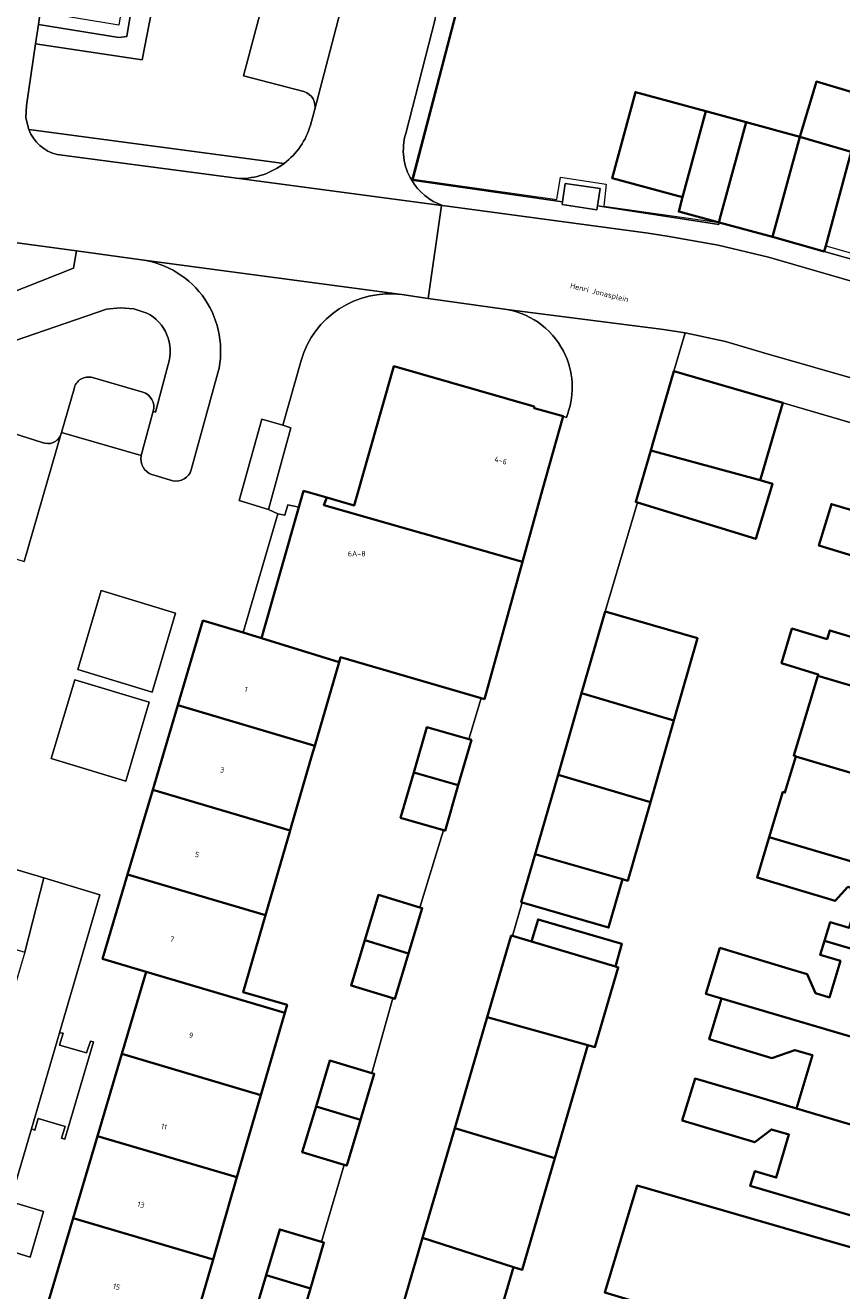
# Model space of a CAD drawing. Header units: metres. Extents: x 197700 to 204338, y 317132 to 325229.
# Tile 580 of 656: x 202963 to 203017, y 318179 to 318262. Entities that reach past the tile are written whole.
import ezdxf
from ezdxf.enums import TextEntityAlignment as Align

# ---------------------------------------------------------------- set-up
doc = ezdxf.new("R2010")
doc.units = ezdxf.units.M
for name, color, linetype, lineweight in [('B-WE-GR-BEPLANTING_CULTUUR_BODEMBEDEKKER-GV', 90, 'Continuous', 18), ('B-WE-GR-BEPLANTING_CULTUUR_VASTE PLANTENVAK-GV', 90, 'Continuous', 18), ('B-WE-IE-TERREINAFSCHEIDING_KUNSTMATIG_HEKWERK-G', 20, 'IE-TERREINAFSCHEIDING-KUNSTMATIG', 18), ('B-WE-IE-TERREINAFSCHEIDING_KUNSTMATIG_MUUR-G', 90, 'IE-TERREINAFSCHEIDING-KUNSTMATIG-DICHT', 18), ('B-WE-OG-BEBOUWING-GV', 7, 'Continuous', 35), ('B-WE-OG-BEBOUWING-T18', 10, 'Continuous', 18), ('B-WE-OG-BEBOUWING_LAGE TRAFO-GV', 7, 'Continuous', 18), ('B-WE-OG-TERREIN_ERF-GV', 7, 'Continuous', 18), ('B-WE-OG-TOPOGRAFIE-T18', 10, 'Continuous', 18), ('B-WE-VH-VERHARDING_ASFALT-GV', 252, 'Continuous', 18), ('B-WE-VH-VERHARDING_BETONSTRAATSTEEN-GV', 252, 'Continuous', 18), ('B-WE-VH-VERHARDING_OPEN-GV', 252, 'Continuous', 18), ('B-WE-VH-VERHARDING_SIERBESTRATING-GV', 252, 'Continuous', 18), ('B-WE-VH-VERHARDING_TEGEL-GV', 252, 'Continuous', 18)]:
    doc.layers.add(name, color=color, linetype=linetype, lineweight=lineweight)
doc.styles.add('NLCS-ISO-M200-T18', font='NLCS-ISO.ttf', dxfattribs={"height": 0.36})
doc.linetypes.add('IE-TERREINAFSCHEIDING-KUNSTMATIG', pattern='A,4,[82,NLCS.SHX,S=0.75,R=90,X=0,Y=0],4,-2', length=10)
doc.linetypes.add('IE-TERREINAFSCHEIDING-KUNSTMATIG-DICHT', pattern='A,8,-1,[82,NLCS.SHX,S=0.75,R=90,X=0,Y=0],-1', length=10)

msp = doc.modelspace()

# ---------------------------------------------------------------- linework, layer by layer
at = {"layer": 'B-WE-GR-BEPLANTING_CULTUUR_BODEMBEDEKKER-GV'}
for points in [[(202973.564, 318287.977), (202972.859, 318285.829), (202972.798, 318285.633), (202971.615, 318277.057), (202971.11, 318273.392), (202973.277, 318272.912), (202972.481, 318268.289), (202970.913, 318260.17), (202963.932, 318261.231), (202963.342, 318257.182), (202963.296, 318256.38), (202963.484, 318255.598), (202980.23, 318253.385)], [(202981.52, 318258.092), (202977.557, 318259.135), (202982.684, 318278.447), (202986.602, 318277.437)], [(202981.953, 318255.899), (202982.219, 318256.847), (202982.221, 318256.856)], [(202960.649, 318244.16), (202960.923, 318244.354), (202966.408, 318246.513), (202966.619, 318247.639), (202953.131, 318249.462), (202942.229, 318251.065), (202942.195, 318251.071), (202942.16, 318251.076)], [(202971.216, 318243.57), (202970.38, 318243.841), (202969.48, 318243.907), (202968.582, 318243.833), (202961.911, 318241.532), (202961.605, 318241.509)], [(202971.645, 318237.132), (202971.799, 318237.075), (202972.615, 318240.191)], [(202967.67, 318239.334), (202970.951, 318238.38)], [(202965.624, 318235.728), (202966.452, 318238.604)], [(202960.913, 318236.165), (202964.366, 318235.086)]]:
    msp.add_lwpolyline(points, dxfattribs=at)
for points in [[(202982.221, 318256.856, 0.402147), (202981.52, 318258.092)], [(202980.23, 318253.385, 0.160265), (202981.953, 318255.899)], [(202972.615, 318240.191, 0.370843), (202971.216, 318243.57)], [(202966.452, 318238.604, -0.435266), (202967.67, 318239.334)], [(202970.951, 318238.38, -0.411237), (202971.645, 318237.132)], [(202964.366, 318235.086, 0.433638), (202965.586, 318235.595)], [(202965.586, 318235.595, 0.037763), (202965.624, 318235.728)]]:
    msp.add_lwpolyline(points, format="xyb", dxfattribs=at)
for points in [[(202980.14, 318236.204), (202978.759, 318236.604), (202977.279, 318231.273), (202979.207, 318230.689), (202980.671, 318236.038)], [(202961.371, 318182.326), (202963.568, 318181.644), (202964.443, 318184.646), (202962.255, 318185.286)]]:
    msp.add_lwpolyline(points, close=True, dxfattribs=at)
at = {"layer": 'B-WE-GR-BEPLANTING_CULTUUR_VASTE PLANTENVAK-GV'}
msp.add_lwpolyline([(202963.654, 318190.055), (202963.886, 318189.985), (202964.109, 318190.75), (202965.869, 318190.205), (202965.638, 318189.451), (202965.856, 318189.385), (202967.723, 318195.762), (202967.524, 318195.802), (202967.274, 318195.054), (202965.508, 318195.56), (202965.74, 318196.333), (202965.498, 318196.356)], close=True, dxfattribs=at)
at = {"layer": 'B-WE-IE-TERREINAFSCHEIDING_KUNSTMATIG_HEKWERK-G'}
for points in [[(202994.349, 318267.807), (202992.835, 318268.299), (202988.686, 318252.348), (202998.091, 318251.015), (202998.327, 318252.475), (203001.341, 318252.029), (203001.172, 318250.57), (203008.728, 318249.51)], [(203015.719, 318247.974), (203026.294, 318244.953)], [(203003.376, 318231.146), (203001.261, 318223.983)], [(202992.319, 318215.618), (202993.137, 318218.307)], [(202989.123, 318204.579), (202990.677, 318209.644)], [(202985.962, 318193.715), (202987.353, 318198.636)], [(202982.679, 318182.65), (202984.151, 318187.707)]]:
    msp.add_lwpolyline(points, dxfattribs=at)
at = {"layer": 'B-WE-IE-TERREINAFSCHEIDING_KUNSTMATIG_MUUR-G'}
for points in [[(203012.912, 318237.675), (203021.645, 318235.112)], [(202995.201, 318202.714), (202995.832, 318204.906)]]:
    msp.add_lwpolyline(points, dxfattribs=at)
at = {"layer": 'B-WE-OG-BEBOUWING-GV'}
for points in [[(203017.385, 318254.134), (203025.303, 318251.789), (203025.327, 318251.866), (203028.871, 318250.85), (203039.825, 318247.771), (203041.614, 318253.904), (203033.002, 318256.424), (203030.577, 318257.134), (203029.239, 318257.525), (203027.339, 318258.087), (203021.712, 318259.728), (203020.877, 318257.027), (203015.11, 318258.746), (203014.031, 318255.127)], [(203006.339, 318251.16), (203007.874, 318256.802), (203003.249, 318258.059), (203001.715, 318252.418)], [(203010.033, 318254.325), (203010.512, 318256.084), (203007.874, 318256.802), (203006.339, 318251.16), (203006.087, 318250.219), (203008.728, 318249.51), (203008.769, 318249.688)], [(203010.512, 318256.084), (203010.033, 318254.325), (203008.769, 318249.688), (203008.728, 318249.51), (203012.242, 318248.567), (203014.031, 318255.127)], [(203015.621, 318247.613), (203015.719, 318247.974), (203017.385, 318254.134), (203014.031, 318255.127), (203012.242, 318248.567)], [(202998.502, 318236.804), (202996.606, 318237.331), (202996.607, 318237.436), (202987.407, 318240.083), (202984.819, 318230.954), (202983.013, 318231.468), (202982.828, 318230.971), (202995.846, 318227.247), (202997.163, 318231.986)], [(203004.254, 318234.542), (203011.435, 318232.612), (203011.52, 318232.902), (203012.912, 318237.675), (203005.775, 318239.756), (203004.375, 318234.956)], [(203011.435, 318232.612), (203004.254, 318234.542), (203003.273, 318231.177), (203003.376, 318231.146), (203011.134, 318228.757), (203012.244, 318232.362)], [(202983.827, 318220.671), (202983.919, 318220.989), (202993.137, 318218.307), (202993.345, 318218.247), (202995.846, 318227.247), (202982.828, 318230.971), (202983.013, 318231.468), (202981.497, 318231.901), (202981.189, 318230.827), (202978.732, 318222.255)], [(203021.832, 318223.587), (203031.81, 318220.562), (203033.375, 318225.859), (203020.073, 318229.846), (203016.091, 318231.039), (203015.271, 318228.317), (203022.116, 318226.255), (203023.214, 318227.038), (203024.443, 318226.665), (203023.629, 318223.979), (203022.09, 318224.445)], [(202999.723, 318218.645), (203005.773, 318216.848), (203007.325, 318222.236), (203001.261, 318223.983)], [(203031.81, 318220.562), (203021.832, 318223.587), (203021.578, 318222.745), (203023.114, 318222.282), (203022.255, 318219.449), (203021.283, 318219.743), (203020.941, 318220.632), (203020.67, 318221.338), (203015.985, 318222.749), (203015.814, 318222.18), (203013.51, 318222.874), (203012.824, 318220.595), (203015.235, 318219.869), (203015.204, 318219.766), (203030.266, 318215.332)], [(202973.252, 318217.848), (202982.231, 318215.188), (202983.827, 318220.671), (202978.732, 318222.255), (202977.541, 318222.609), (202974.896, 318223.396)], [(203015.204, 318219.766), (203013.629, 318214.538), (203013.761, 318214.498), (203013.754, 318214.476), (203028.702, 318210.035), (203030.266, 318215.332)], [(202999.723, 318218.645), (202998.179, 318213.283), (203004.231, 318211.496), (203005.773, 318216.848)], [(202973.252, 318217.848), (202971.609, 318212.301), (202980.615, 318209.633), (202980.663, 318209.798), (202982.046, 318214.552), (202982.231, 318215.188)], [(202992.319, 318215.618), (202989.581, 318216.414), (202988.717, 318213.44), (202991.634, 318212.592), (202992.498, 318215.566)], [(203027.136, 318204.733), (203028.702, 318210.035), (203013.754, 318214.476), (203013.044, 318212.119), (203012.916, 318212.157), (203012.024, 318209.195)], [(202990.677, 318209.644), (202990.769, 318209.617), (202991.634, 318212.592), (202988.717, 318213.44), (202987.852, 318210.465)], [(202997.803, 318207.759), (203002.411, 318206.432), (203002.745, 318206.336), (203004.231, 318211.496), (202998.179, 318213.283), (202996.681, 318208.083), (202996.742, 318208.065)], [(202980.615, 318209.633), (202971.609, 318212.301), (202969.965, 318206.754), (202978.998, 318204.077)], [(203012.024, 318209.195), (203011.228, 318206.552), (203016.33, 318205.009), (203017.172, 318205.926), (203017.998, 318205.676), (203017.263, 318203.246), (203016.016, 318203.623), (203015.647, 318202.403), (203025.582, 318199.47), (203027.136, 318204.733)], [(203002.411, 318206.432), (202997.803, 318207.759), (202996.742, 318208.065), (202996.681, 318208.083), (202995.762, 318204.926), (202995.832, 318204.906), (203001.492, 318203.264)], [(202969.965, 318206.754), (202968.322, 318201.207), (202971.184, 318200.357), (202980.269, 318197.665), (202980.421, 318198.186), (202977.529, 318199.027), (202978.998, 318204.077)], [(202988.379, 318201.564), (202989.28, 318204.531), (202989.123, 318204.579), (202986.407, 318205.403), (202985.506, 318202.436)], [(203001.933, 318200.706), (203002.367, 318202.188), (202996.87, 318203.799), (202996.445, 318202.349)], [(203000.136, 318195.558), (203000.588, 318195.426), (203002.119, 318200.651), (203001.933, 318200.706), (202996.445, 318202.349), (202995.201, 318202.714), (202995.107, 318202.741), (202993.537, 318197.382)], [(202987.353, 318198.636), (202987.479, 318198.598), (202988.379, 318201.564), (202985.506, 318202.436), (202984.606, 318199.47)], [(203024.013, 318194.159), (203025.582, 318199.47), (203015.647, 318202.403), (203015.366, 318201.473), (203016.686, 318201.074), (203015.961, 318198.678), (203015.048, 318198.954), (203014.508, 318200.199), (203013.321, 318200.558), (203009.933, 318201.582), (203008.786, 318201.929), (203007.873, 318198.91), (203008.89, 318198.602)], [(202971.184, 318200.357), (202969.59, 318194.973), (202978.701, 318192.275), (202980.269, 318197.665)], [(203023.101, 318191.071), (203024.013, 318194.159), (203008.89, 318198.602), (203008.086, 318195.943), (203012.19, 318194.702), (203013.707, 318195.225), (203014.845, 318194.889), (203013.813, 318191.396), (203022.444, 318188.846)], [(202991.403, 318190.098), (202997.961, 318188.136), (203000.136, 318195.558), (202993.537, 318197.382)], [(202967.996, 318189.589), (202977.132, 318186.884), (202978.701, 318192.275), (202969.59, 318194.973)], [(202982.316, 318191.533), (202985.232, 318190.658), (202986.134, 318193.663), (202985.962, 318193.715), (202983.218, 318194.538)], [(203017.234, 318184.414), (203020.822, 318183.354), (203022.444, 318188.846), (203013.813, 318191.396), (203011.405, 318192.107), (203007.154, 318193.363), (203006.323, 318190.615), (203011.071, 318189.18), (203012.161, 318190.027), (203013.309, 318189.688), (203012.475, 318186.862), (203011.069, 318187.277), (203010.779, 318186.319)], [(202984.151, 318187.707), (202984.331, 318187.653), (202985.232, 318190.658), (202982.316, 318191.533), (202981.415, 318188.528)], [(202977.132, 318186.884), (202967.996, 318189.589), (202966.402, 318184.205), (202975.564, 318181.492)], [(202997.961, 318188.136), (202991.403, 318190.098), (202989.297, 318182.913), (202995.252, 318180.979), (202995.816, 318180.814)], [(203015.519, 318182.833), (203003.355, 318186.344), (203001.234, 318179.33), (203018.183, 318174.252), (203019.542, 318178.961), (203018.773, 318179.183), (203019.454, 318181.543), (203020.231, 318181.269), (203020.323, 318181.446)], [(202966.402, 318184.205), (202964.809, 318178.821), (202973.995, 318176.101), (202975.564, 318181.492)], [(202979.048, 318180.458), (202981.94, 318179.601), (202982.831, 318182.606), (202982.679, 318182.65), (202979.939, 318183.463)], [(202987.76, 318177.667), (202993.752, 318175.858), (202995.252, 318180.979), (202989.297, 318182.913)], [(202981.94, 318179.601), (202979.048, 318180.458), (202978.158, 318177.453), (202980.966, 318176.62), (202981.05, 318176.596)]]:
    msp.add_lwpolyline(points, close=True, dxfattribs=at)
at = {"layer": 'B-WE-OG-BEBOUWING_LAGE TRAFO-GV'}
msp.add_lwpolyline([(202998.465, 318250.869), (202998.438, 318250.684), (203000.724, 318250.347), (203000.762, 318250.605), (203000.928, 318251.735), (202998.643, 318252.072)], close=True, dxfattribs=at)
at = {"layer": 'B-WE-OG-TERREIN_ERF-GV'}
for points in [[(202993.972, 318275.848), (202994.67, 318275.668), (202993.904, 318272.758), (202991.402, 318263.031), (202988.582, 318252.275), (202998.465, 318250.869), (202998.643, 318252.072), (203000.928, 318251.735), (203000.762, 318250.605), (203008.715, 318249.385), (203008.728, 318249.51), (203006.087, 318250.219), (203006.339, 318251.16), (203001.715, 318252.418), (203003.249, 318258.059), (203007.874, 318256.802), (203010.512, 318256.084), (203014.031, 318255.127), (203015.11, 318258.746), (203020.877, 318257.027)], [(203021.645, 318235.112), (203012.912, 318237.675), (203011.52, 318232.902), (203011.435, 318232.612), (203012.244, 318232.362), (203011.134, 318228.757), (203003.376, 318231.146), (203001.261, 318223.983), (203007.325, 318222.236), (203005.773, 318216.848), (203004.231, 318211.496), (203002.745, 318206.336), (203002.411, 318206.432), (203001.492, 318203.264), (202995.832, 318204.906), (202995.201, 318202.714), (202996.445, 318202.349), (202996.87, 318203.799), (203002.367, 318202.188), (203001.933, 318200.706), (203002.119, 318200.651), (203000.588, 318195.426), (203000.136, 318195.558), (202997.961, 318188.136), (202995.816, 318180.814), (202995.252, 318180.979), (202993.752, 318175.858)], [(203022.116, 318226.255), (203015.271, 318228.317), (203016.091, 318231.039), (203020.073, 318229.846)], [(203017.172, 318205.926), (203016.33, 318205.009), (203011.228, 318206.552), (203012.024, 318209.195), (203012.916, 318212.157), (203013.044, 318212.119), (203013.754, 318214.476), (203013.761, 318214.498), (203013.629, 318214.538), (203015.204, 318219.766), (203015.235, 318219.869), (203012.824, 318220.595), (203013.51, 318222.874), (203015.814, 318222.18), (203015.985, 318222.749), (203020.67, 318221.338)], [(202978.158, 318177.453), (202979.048, 318180.458), (202979.939, 318183.463), (202982.679, 318182.65), (202984.151, 318187.707), (202981.415, 318188.528), (202982.316, 318191.533), (202983.218, 318194.538), (202985.962, 318193.715), (202987.353, 318198.636), (202984.606, 318199.47), (202985.506, 318202.436), (202986.407, 318205.403), (202989.123, 318204.579), (202990.677, 318209.644), (202987.852, 318210.465), (202988.717, 318213.44), (202989.581, 318216.414), (202992.319, 318215.618), (202993.137, 318218.307), (202983.919, 318220.989), (202983.827, 318220.671), (202982.231, 318215.188), (202982.046, 318214.552), (202980.663, 318209.798), (202980.615, 318209.633), (202978.998, 318204.077), (202977.529, 318199.027), (202980.421, 318198.186), (202980.269, 318197.665), (202978.701, 318192.275), (202977.132, 318186.884), (202975.564, 318181.492), (202973.995, 318176.101)], [(203017.234, 318184.414), (203010.779, 318186.319), (203011.069, 318187.277), (203012.475, 318186.862), (203013.309, 318189.688), (203012.161, 318190.027), (203011.071, 318189.18), (203006.323, 318190.615), (203007.154, 318193.363), (203011.405, 318192.107), (203013.813, 318191.396), (203014.845, 318194.889), (203013.707, 318195.225), (203012.19, 318194.702), (203008.086, 318195.943), (203008.89, 318198.602), (203007.873, 318198.91), (203008.786, 318201.929), (203009.933, 318201.582), (203013.321, 318200.558), (203014.508, 318200.199), (203015.048, 318198.954), (203015.961, 318198.678), (203016.686, 318201.074), (203015.366, 318201.473), (203015.647, 318202.403), (203016.016, 318203.623), (203017.263, 318203.246)], [(203001.234, 318179.33), (203003.355, 318186.344), (203015.519, 318182.833), (203020.323, 318181.446)]]:
    msp.add_lwpolyline(points, dxfattribs=at)
for points in [[(202970.827, 318271.341), (202969.384, 318262.455), (202964.232, 318263.294), (202964.116, 318262.492), (202969.38, 318261.634), (202969.917, 318261.702), (202971.584, 318271.912), (202970.925, 318272.055)], [(203015.719, 318247.974), (203015.621, 318247.613), (203026.197, 318244.627), (203026.294, 318244.953), (203027.261, 318248.2), (203024.442, 318249.04), (203025.303, 318251.789), (203017.385, 318254.134)], [(202979.816, 318230.399), (202977.541, 318222.609), (202978.732, 318222.255), (202981.189, 318230.827), (202980.46, 318231), (202980.26, 318230.317)]]:
    msp.add_lwpolyline(points, close=True, dxfattribs=at)
at = {"layer": 'B-WE-VH-VERHARDING_ASFALT-GV'}
for points in [[(202988.192, 318255.349), (202990.113, 318262.849), (202990.125, 318262.895), (202992.848, 318273.528), (202993.364, 318275.471), (202994.134, 318278.609), (202994.329, 318279.751), (202994.504, 318280.771), (202994.612, 318282.998), (202994.496, 318284.51)], [(202987.735, 318278.056), (202982.221, 318256.856), (202982.219, 318256.847), (202981.953, 318255.899)], [(202977.266, 318252.385), (202990.534, 318250.627), (202990.607, 318250.617)], [(202987.76, 318177.667), (202989.297, 318182.913), (202991.403, 318190.098), (202993.537, 318197.382), (202995.107, 318202.741), (202995.201, 318202.714), (202995.832, 318204.906), (202995.762, 318204.926), (202996.681, 318208.083), (202998.179, 318213.283), (202999.723, 318218.645), (203001.261, 318223.983), (203003.376, 318231.146), (203003.273, 318231.177), (203004.254, 318234.542), (203004.375, 318234.956), (203005.775, 318239.756), (203006.515, 318242.261), (203005.798, 318242.378), (203005.08, 318242.482), (202994.823, 318243.802)], [(202998.72, 318236.723), (202998.502, 318236.804), (202997.163, 318231.986), (202995.846, 318227.247), (202993.345, 318218.247), (202993.137, 318218.307), (202992.319, 318215.618), (202992.498, 318215.566), (202991.634, 318212.592), (202990.769, 318209.617), (202990.677, 318209.644), (202989.123, 318204.579), (202989.28, 318204.531), (202988.379, 318201.564), (202987.479, 318198.598), (202987.353, 318198.636), (202985.962, 318193.715), (202986.134, 318193.663), (202985.232, 318190.658), (202984.331, 318187.653), (202984.151, 318187.707), (202982.679, 318182.65), (202982.831, 318182.606), (202981.94, 318179.601), (202981.05, 318176.596)]]:
    msp.add_lwpolyline(points, dxfattribs=at)
for points in [[(202981.953, 318255.899, -0.160265), (202980.23, 318253.385)], [(202988.582, 318252.275, -0.209511), (202988.192, 318255.349)], [(202980.23, 318253.385, -0.164577), (202977.266, 318252.385)], [(202990.607, 318250.617, -0.174611), (202988.582, 318252.275)], [(202994.823, 318243.802, -0.249664), (202998.665, 318240.783)], [(202998.665, 318240.783, -0.203198), (202998.72, 318236.723)]]:
    msp.add_lwpolyline(points, format="xyb", dxfattribs=at)
msp.add_lwpolyline([(202958.701, 318186.321), (202957.795, 318183.408), (202961.371, 318182.326), (202962.255, 318185.286), (202963.654, 318190.055), (202965.498, 318196.356), (202968.15, 318205.419), (202964.479, 318206.519), (202963.221, 318201.647), (202962.383, 318198.764)], close=True, dxfattribs=at)
at = {"layer": 'B-WE-VH-VERHARDING_BETONSTRAATSTEEN-GV'}
for points in [[(202986.602, 318277.437), (202982.684, 318278.447), (202977.557, 318259.135), (202981.52, 318258.092)], [(202982.221, 318256.856), (202987.735, 318278.056)], [(202963.484, 318255.598), (202963.296, 318256.38), (202963.342, 318257.182), (202963.932, 318261.231), (202964.116, 318262.492), (202964.232, 318263.294), (202957.231, 318264.434), (202956.997, 318262.953), (202954.332, 318263.351), (202954.59, 318264.864), (202954.113, 318264.942), (202954.017, 318264.255), (202953.837, 318262.971), (202953.226, 318258.517), (202953.011, 318257.777), (202952.61, 318257.088), (202952.594, 318257.069)], [(202894.514, 318258.675), (202901.325, 318257.513), (202918.476, 318254.709), (202925.352, 318253.683), (202935.301, 318252.142), (202935.338, 318252.137), (202935.375, 318252.13), (202942.16, 318251.076), (202942.195, 318251.071), (202942.229, 318251.065), (202953.131, 318249.462), (202966.619, 318247.639), (202970.864, 318247.065), (202987.937, 318244.779), (202989.669, 318244.533), (202990.534, 318250.627), (202977.266, 318252.385), (202965.344, 318253.961)]]:
    msp.add_lwpolyline(points, dxfattribs=at)
for points in [[(202981.52, 318258.092, -0.402147), (202982.221, 318256.856)], [(202965.344, 318253.961, -0.238202), (202963.484, 318255.598)]]:
    msp.add_lwpolyline(points, format="xyb", dxfattribs=at)
msp.add_lwpolyline([(203005.331, 318248.616), (203004.077, 318248.803), (202990.607, 318250.617), (202990.534, 318250.627), (202989.669, 318244.533), (202994.823, 318243.802), (203005.08, 318242.482), (203005.798, 318242.378), (203006.515, 318242.261), (203009.145, 318241.7), (203011.727, 318240.945), (203034.976, 318234.258), (203035.306, 318234.167), (203036.796, 318240.032), (203011.963, 318247.243), (203008.668, 318248.031)], close=True, dxfattribs=at)
at = {"layer": 'B-WE-VH-VERHARDING_OPEN-GV'}
msp.add_lwpolyline([(202971.11, 318273.392), (202970.925, 318272.055), (202971.584, 318271.912), (202969.917, 318261.702), (202969.38, 318261.634), (202964.116, 318262.492), (202963.932, 318261.231), (202970.913, 318260.17), (202972.481, 318268.289), (202973.277, 318272.912)], close=True, dxfattribs=at)
for points in [[(202990.125, 318262.895), (202990.113, 318262.849), (202988.192, 318255.349)], [(202988.582, 318252.275), (202991.402, 318263.031), (202990.742, 318263.234)]]:
    msp.add_lwpolyline(points, dxfattribs=at)
msp.add_lwpolyline([(202988.192, 318255.349, 0.209511), (202988.582, 318252.275)], format="xyb", dxfattribs=at)
at = {"layer": 'B-WE-VH-VERHARDING_SIERBESTRATING-GV'}
for points in [[(202987.937, 318244.779), (202970.864, 318247.065)], [(202979.207, 318230.689), (202977.279, 318231.273), (202978.759, 318236.604), (202980.14, 318236.204), (202981.337, 318240.46)], [(202975.887, 318239.647), (202974.134, 318233.282)], [(202965.586, 318235.595), (202963.192, 318227.279)], [(202970.849, 318234.215), (202965.624, 318235.728)], [(202972.929, 318232.573), (202971.556, 318232.968)], [(202964.809, 318178.821), (202966.402, 318184.205), (202967.996, 318189.589), (202969.59, 318194.973), (202971.184, 318200.357), (202968.322, 318201.207), (202969.965, 318206.754), (202971.609, 318212.301), (202973.252, 318217.848), (202974.896, 318223.396), (202977.541, 318222.609), (202979.816, 318230.399), (202979.207, 318230.689)], [(202959.471, 318208.019), (202964.479, 318206.519), (202968.15, 318205.419), (202965.498, 318196.356), (202965.74, 318196.333), (202965.508, 318195.56), (202967.274, 318195.054), (202967.524, 318195.802), (202967.723, 318195.762), (202965.856, 318189.385), (202965.638, 318189.451), (202965.869, 318190.205), (202964.109, 318190.75), (202963.886, 318189.985), (202963.654, 318190.055), (202962.255, 318185.286), (202964.443, 318184.646), (202963.568, 318181.644), (202961.371, 318182.326)]]:
    msp.add_lwpolyline(points, dxfattribs=at)
for points in [[(202970.864, 318247.065, -0.444803), (202975.887, 318239.647)], [(202981.337, 318240.46, -0.37172), (202987.937, 318244.779)], [(202965.624, 318235.728, -0.037763), (202965.586, 318235.595)], [(202971.556, 318232.968, -0.36956), (202970.849, 318234.215)], [(202974.134, 318233.282, -0.394016), (202972.929, 318232.573)]]:
    msp.add_lwpolyline(points, format="xyb", dxfattribs=at)
for points in [[(202971.575, 318218.711), (202966.695, 318220.194), (202968.229, 318225.371), (202973.109, 318223.889)], [(202964.962, 318214.345), (202966.496, 318219.522), (202971.376, 318218.04), (202969.842, 318212.862)]]:
    msp.add_lwpolyline(points, close=True, dxfattribs=at)
at = {"layer": 'B-WE-VH-VERHARDING_TEGEL-GV'}
for points in [[(202980.23, 318253.385), (202963.484, 318255.598)], [(202965.344, 318253.961), (202977.266, 318252.385)], [(202990.607, 318250.617), (203004.077, 318248.803), (203005.331, 318248.616), (203008.668, 318248.031), (203011.963, 318247.243), (203036.796, 318240.032), (203037.517, 318239.822), (203037.921, 318241.243), (203029.874, 318243.566), (203026.197, 318244.627), (203015.621, 318247.613), (203012.242, 318248.567), (203008.728, 318249.51), (203008.715, 318249.385), (203000.762, 318250.605), (203000.724, 318250.347), (202998.438, 318250.684), (202998.465, 318250.869), (202988.582, 318252.275)], [(202970.864, 318247.065), (202966.619, 318247.639), (202966.408, 318246.513), (202960.923, 318244.354), (202960.649, 318244.16), (202960.894, 318243.797), (202961.105, 318243.414), (202961.281, 318243.014), (202961.421, 318242.599), (202961.523, 318242.173), (202961.587, 318241.74), (202961.605, 318241.509), (202961.911, 318241.532), (202968.582, 318243.833), (202969.48, 318243.907), (202970.38, 318243.841), (202971.216, 318243.57)], [(202994.823, 318243.802), (202989.669, 318244.533), (202987.937, 318244.779)], [(202972.615, 318240.191), (202971.799, 318237.075), (202971.645, 318237.132), (202970.849, 318234.215)], [(202981.337, 318240.46), (202980.14, 318236.204), (202980.671, 318236.038), (202979.207, 318230.689), (202979.816, 318230.399), (202980.26, 318230.317), (202980.46, 318231), (202981.189, 318230.827), (202981.497, 318231.901), (202983.013, 318231.468), (202984.819, 318230.954), (202987.407, 318240.083), (202996.607, 318237.436), (202996.606, 318237.331), (202998.502, 318236.804), (202998.72, 318236.723)], [(202970.951, 318238.38), (202967.67, 318239.334)], [(202974.134, 318233.282), (202975.887, 318239.647)], [(202966.452, 318238.604), (202965.624, 318235.728), (202970.849, 318234.215), (202971.645, 318237.132)], [(202964.366, 318235.086), (202960.913, 318236.165), (202958.754, 318228.667), (202963.192, 318227.279), (202965.586, 318235.595)], [(202971.556, 318232.968), (202972.929, 318232.573)]]:
    msp.add_lwpolyline(points, dxfattribs=at)
for points in [[(202963.484, 318255.598, 0.238202), (202965.344, 318253.961)], [(202977.266, 318252.385, 0.164577), (202980.23, 318253.385)], [(202988.582, 318252.275, 0.174611), (202990.607, 318250.617)], [(202975.887, 318239.647, 0.444803), (202970.864, 318247.065)], [(202987.937, 318244.779, 0.37172), (202981.337, 318240.46)], [(202971.216, 318243.57, -0.370843), (202972.615, 318240.191)], [(202998.665, 318240.783, 0.249664), (202994.823, 318243.802)], [(202998.72, 318236.723, 0.203198), (202998.665, 318240.783)], [(202967.67, 318239.334, 0.435266), (202966.452, 318238.604)], [(202971.645, 318237.132, 0.411237), (202970.951, 318238.38)], [(202965.586, 318235.595, -0.433638), (202964.366, 318235.086)], [(202970.849, 318234.215, 0.36956), (202971.556, 318232.968)], [(202972.929, 318232.573, 0.394016), (202974.134, 318233.282)]]:
    msp.add_lwpolyline(points, format="xyb", dxfattribs=at)
for points in [[(203035.795, 318234.032), (203035.306, 318234.167), (203034.976, 318234.258), (203011.727, 318240.945), (203009.145, 318241.7), (203006.515, 318242.261), (203005.775, 318239.756), (203012.912, 318237.675), (203021.645, 318235.112), (203034.936, 318231.146)], [(202971.575, 318218.711), (202973.109, 318223.889), (202968.229, 318225.371), (202966.695, 318220.194)], [(202964.962, 318214.345), (202969.842, 318212.862), (202971.376, 318218.04), (202966.496, 318219.522)], [(202958.065, 318203.201), (202963.221, 318201.647), (202964.479, 318206.519), (202959.471, 318208.019)]]:
    msp.add_lwpolyline(points, close=True, dxfattribs=at)

# ---------------------------------------------------------------- texts
at = {"layer": 'B-WE-OG-BEBOUWING-T18', "style": 'NLCS-ISO-M200-T18'}
for s, rotation, p in [('4-6', 344, (202994.423, 318233.902)), ('1', 343.5, (202977.73, 318218.88)), ('3', 343.5, (202976.166, 318213.6)), ('5', 343.5, (202974.522, 318208.053)), ('7', 343.5, (202972.879, 318202.506)), ('9', 343.6, (202974.122, 318196.191)), ('11', 343.6, (202972.349, 318190.201)), ('13', 343.6, (202970.835, 318185.088)), ('15', 343.6, (202969.241, 318179.703))]:
    msp.add_text(s, height=0.36, rotation=rotation, dxfattribs=at).set_placement(p, align=Align.MIDDLE)
msp.add_text('6A-8', height=0.36, dxfattribs=at).set_placement((202984.982, 318227.786), align=Align.MIDDLE)
at = {"layer": 'B-WE-OG-TOPOGRAFIE-T18', "style": 'NLCS-ISO-M200-T18'}
msp.add_text('Henri Jonasplein', height=0.36, rotation=346.2, dxfattribs=at).set_placement((203000.875, 318244.869), align=Align.MIDDLE)

doc.saveas('drawing.dxf')
